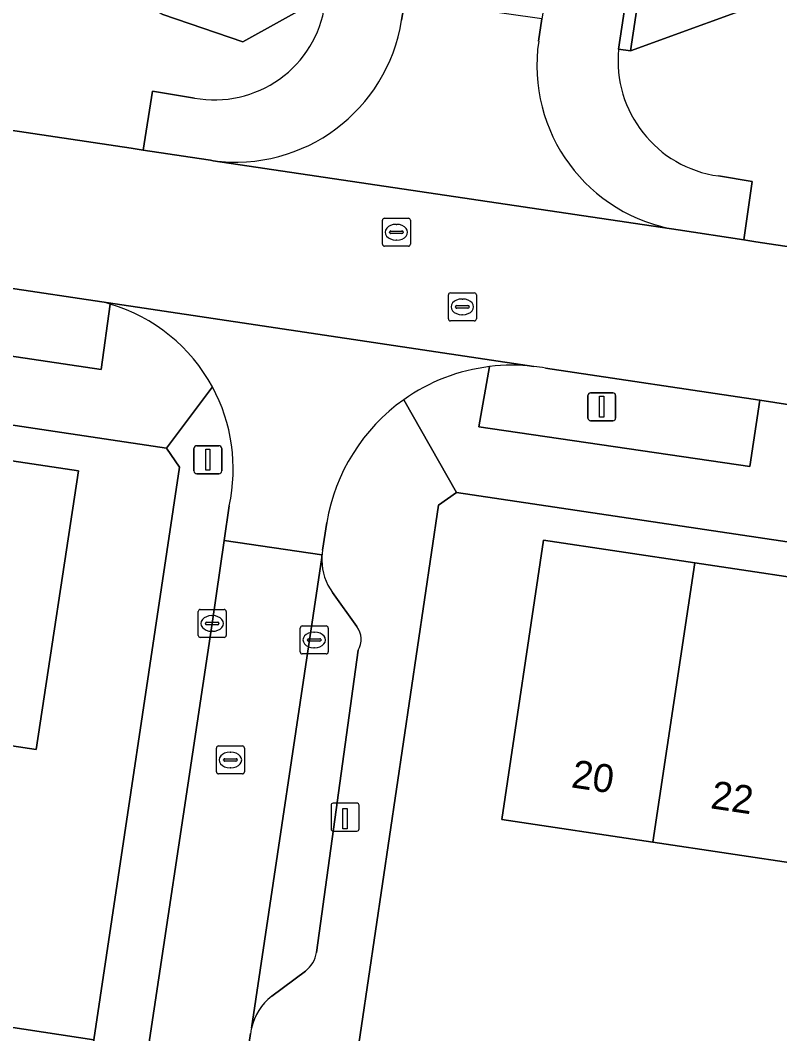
# Model space of a CAD drawing. Extents: x 164148 to 165261, y 382513 to 383432.
# Drawn here: x 164310.2 to 164337.31, y 382848.02 to 382884.21 of the extents above; entities that cross this region are included whole.
import ezdxf

# ---------------------------------------------------------------- set-up
doc = ezdxf.new("R2010")
doc.units = 0
for name, color, linetype in [('IMGEO_Erf', 7, 'Continuous'), ('IMGEO_Greppel_droge_sloot', 7, 'Continuous'), ('IMGEO_Groenvoorziening', 7, 'Continuous'), ('IMGEO_Kolk', 7, 'Continuous'), ('IMGEO_Laadpaal', 7, 'Continuous'), ('IMGEO_Lichtmast', 7, 'Continuous'), ('IMGEO_Muur', 7, 'Continuous'), ('IMGEO_Pand', 7, 'Continuous'), ('IMGEO_Pand_nummerreeks', 7, 'Continuous'), ('IMGEO_Parkeervlak_open', 7, 'Continuous'), ('IMGEO_Rijbaan_lokaal_gesloten', 7, 'Continuous'), ('IMGEO_Rijbaan_lokaal_open', 7, 'Continuous'), ('IMGEO_Rioolput', 7, 'Continuous'), ('IMGEO_Voetpad_open', 7, 'Continuous')]:
    doc.layers.add(name, color=color, linetype=linetype)

msp = doc.modelspace()

# ---------------------------------------------------------------- linework, layer by layer
at = {"layer": 'IMGEO_Erf'}
for points in [[(164315.881, 382868.253), (164315.414, 382868.927), (164260.822, 382877.103), (164260.194, 382876.574), (164257.168, 382856.277), (164287.898, 382851.603), (164312.82, 382847.812)], [(164283.787, 382862.225), (164278.388, 382863.036), (164272.988, 382863.848), (164267.588, 382864.659), (164262.186, 382865.471), (164263.672, 382875.389), (164269.072, 382874.581), (164274.472, 382873.774), (164279.873, 382872.966), (164285.273, 382872.158), (164290.673, 382871.351), (164296.073, 382870.543), (164301.474, 382869.735), (164306.874, 382868.928), (164312.274, 382868.12), (164310.768, 382858.17), (164305.386, 382858.979), (164299.986, 382859.79), (164294.587, 382860.602), (164289.187, 382861.413)], [(164380.889, 382859.124), (164325.776, 382867.343), (164325.126, 382866.898), (164322.133, 382846.618), (164350.25, 382842.417), (164378.331, 382838.195), (164381.369, 382858.602)], [(164343.574, 382853.245), (164338.178, 382854.056), (164332.781, 382854.866), (164327.391, 382855.676), (164328.879, 382865.644), (164334.276, 382864.834), (164339.673, 382864.024), (164345.07, 382863.215), (164350.467, 382862.405), (164355.865, 382861.595), (164361.262, 382860.785), (164366.659, 382859.976), (164372.056, 382859.166), (164377.453, 382858.356), (164375.966, 382848.379), (164370.559, 382849.191), (164365.162, 382850.002), (164359.765, 382850.813), (164354.368, 382851.623), (164348.971, 382852.434)]]:
    msp.add_lwpolyline(points, close=True, dxfattribs=at)
at = {"layer": 'IMGEO_Greppel_droge_sloot'}
for points in [[(164322.576, 382897.741), (164319.951, 382899.035), (164273.404, 382905.823), (164272.384, 382905.231), (164271.474, 382899.069), (164270.473, 382892.294), (164272.677, 382892.051), (164279.942, 382890.457), (164282.11, 382888.183), (164287.223, 382887.472), (164291.315, 382890.454), (164298.989, 382889.623), (164312.776, 382885.789), (164315.288, 382884.411), (164318.145, 382883.434), (164320.656, 382884.826), (164321.322, 382889.307), (164321.662, 382891.592), (164321.984, 382893.755)], [(164382.088, 382888.915), (164376.77, 382890.66), (164335.456, 382896.737), (164333.916, 382896.025), (164333.345, 382892.225), (164332.994, 382889.886), (164332.715, 382888.027), (164331.978, 382883.118), (164337.42, 382885.111), (164342.387, 382883.177), (164346.526, 382880.937), (164353.204, 382878.84), (164360.537, 382880.438), (164366.224, 382880.38), (164369.317, 382880.03), (164371.665, 382878.387), (164373.755, 382876.443), (164376.26, 382874.804), (164380.157, 382875.992), (164380.851, 382880.641), (164381.166, 382882.748), (164381.513, 382885.072)]]:
    msp.add_lwpolyline(points, close=True, dxfattribs=at)
at = {"layer": 'IMGEO_Groenvoorziening'}
for points in [[(164321.073, 382884.763), (164320.656, 382884.826), (164318.145, 382883.434), (164315.288, 382884.411), (164312.776, 382885.789), (164298.989, 382889.623), (164291.315, 382890.454), (164287.223, 382887.472), (164282.11, 382888.183), (164279.942, 382890.457), (164272.677, 382892.051), (164270.473, 382892.294)], [(164272.647, 382887.983), (164275.153, 382887.621), (164274.826, 382885.521), (164314.161, 382879.638), (164314.585, 382879.574), (164314.916, 382881.673), (164316.422, 382881.433)], [(164380.573, 382875.921), (164380.157, 382875.992), (164376.26, 382874.804), (164373.755, 382876.443), (164371.665, 382878.387), (164369.317, 382880.03), (164366.224, 382880.38), (164360.537, 382880.438), (164353.204, 382878.84), (164346.526, 382880.937), (164342.387, 382883.177), (164337.42, 382885.111), (164331.978, 382883.118)], [(164331.978, 382883.118), (164331.556, 382883.173)], [(164272.98, 382880.152), (164272.599, 382877.773), (164313.081, 382871.736), (164313.413, 382874.077)], [(164313.111, 382874.159), (164272.98, 382880.152)], [(164335.122, 382878.649), (164336.322, 382878.455), (164336.032, 382876.364), (164336.455, 382876.299), (164373.766, 382870.716), (164374.595, 382870.591), (164374.933, 382872.698), (164375.94, 382872.553)], [(164326.95, 382871.844), (164326.572, 382869.697), (164336.239, 382868.274), (164336.595, 382870.642)], [(164336.595, 382870.642), (164328.943, 382871.788)]]:
    msp.add_lwpolyline(points, dxfattribs=at)
for centre, radius, start, end in [((164317.14, 382885.343), 3.975, 259.5869, 351.6165), ((164335.691, 382882.765), 4.155, 174.3673, 262.1259), ((164311.799, 382868.73), 5.585, 73.2037, 76.4145), ((164327.761, 382865.094), 6.799, 83.5084, 96.8543), ((164327.836, 382865.724), 6.164, 79.6575, 83.5389)]:
    msp.add_arc(centre, radius, start, end, dxfattribs=at)
at = {"layer": 'IMGEO_Kolk'}
for p, q in [((164316.623, 382863.172), (164317.475, 382863.172)), ((164316.548, 382862.246), (164316.548, 382863.098)), ((164317.036, 382862.952), (164317.061, 382862.952)), ((164317.549, 382863.098), (164317.549, 382862.246)), ((164316.807, 382862.666), (164316.807, 382862.678)), ((164317.245, 382862.629), (164316.847, 382862.629)), ((164316.85, 382862.715), (164317.248, 382862.715)), ((164317.291, 382862.678), (164317.291, 382862.666)), ((164320.191, 382861.658), (164320.191, 382862.51)), ((164320.266, 382862.584), (164321.118, 382862.584)), ((164321.192, 382862.51), (164321.192, 382861.658)), ((164317.475, 382862.172), (164316.623, 382862.172)), ((164317.059, 382862.392), (164317.034, 382862.392)), ((164320.45, 382862.078), (164320.45, 382862.09)), ((164320.493, 382862.127), (164320.891, 382862.127)), ((164320.679, 382862.364), (164320.704, 382862.364)), ((164320.934, 382862.09), (164320.934, 382862.078)), ((164320.888, 382862.041), (164320.49, 382862.041)), ((164320.702, 382861.804), (164320.677, 382861.804)), ((164321.118, 382861.584), (164320.266, 382861.584))]:
    msp.add_line(p, q, dxfattribs=at)
for points in [[(164316.623, 382863.172), (164317.475, 382863.172)], [(164316.548, 382862.246), (164316.548, 382863.098)], [(164317.549, 382863.098), (164317.549, 382862.246)], [(164320.191, 382861.658), (164320.191, 382862.51)], [(164320.266, 382862.584), (164321.118, 382862.584)], [(164321.192, 382862.51), (164321.192, 382861.658)], [(164317.475, 382862.172), (164316.623, 382862.172)], [(164321.118, 382861.584), (164320.266, 382861.584)]]:
    msp.add_lwpolyline(points, dxfattribs=at)
for centre, radius, start, end in [((164316.625, 382863.096), 0.0765, 91.552, 178.448), ((164316.625, 382863.096), 0.0765, 91.552, 178.448), ((164317.473, 382863.096), 0.0765, 1.552, 88.448), ((164317.473, 382863.096), 0.0765, 1.552, 88.448), ((164316.847, 382862.675), 0.0403, 85.8775, 175.7526), ((164316.844, 382862.665), 0.0366, 178.938, 274.7102), ((164317.248, 382862.672), 0.043, 264.8664, 352.4533), ((164317.252, 382862.677), 0.0386, 1.7309, 96.639), ((164320.268, 382862.508), 0.0765, 91.552, 178.448), ((164320.268, 382862.508), 0.0765, 91.552, 178.448), ((164321.116, 382862.508), 0.0765, 1.552, 88.448), ((164321.116, 382862.508), 0.0765, 1.552, 88.448), ((164316.625, 382862.248), 0.0765, 181.552, 268.448), ((164316.625, 382862.248), 0.0765, 181.552, 268.448), ((164317.473, 382862.248), 0.0765, 271.552, 358.448), ((164317.473, 382862.248), 0.0765, 271.552, 358.448), ((164320.49, 382862.087), 0.0403, 85.8775, 175.7526), ((164320.487, 382862.077), 0.0366, 178.938, 274.7102), ((164320.891, 382862.084), 0.043, 264.8664, 352.4533), ((164320.895, 382862.089), 0.0386, 1.7309, 96.639), ((164320.268, 382861.66), 0.0765, 181.552, 268.448), ((164320.268, 382861.66), 0.0765, 181.552, 268.448), ((164321.116, 382861.66), 0.0765, 271.552, 358.448), ((164321.116, 382861.66), 0.0765, 271.552, 358.448)]:
    msp.add_arc(centre, radius, start, end, dxfattribs=at)
for centre, major_axis, ratio, start_param, end_param in [((164317.035, 382862.672), (-0.387, 0.002), 0.722429, 4.712389, 7.853982), ((164317.06, 382862.672), (-0.39, 0.002), 0.717154, 1.570796, 4.712389), ((164320.678, 382862.084), (-0.387, 0.002), 0.722429, 4.712389, 7.853982), ((164320.703, 382862.084), (-0.39, 0.002), 0.717154, 1.570796, 4.712389)]:
    msp.add_ellipse(centre, major_axis=major_axis, ratio=ratio, start_param=start_param, end_param=end_param, dxfattribs=at)
at = {"layer": 'IMGEO_Laadpaal'}
for p, q in [((164322.209, 382856.257), (164321.368, 382856.257)), ((164322.209, 382856.257), (164321.368, 382856.257)), ((164321.293, 382856.173), (164321.293, 382855.332)), ((164321.293, 382856.173), (164321.293, 382855.332)), ((164322.293, 382855.341), (164322.293, 382856.182)), ((164322.293, 382855.341), (164322.293, 382856.182)), ((164321.377, 382855.257), (164322.218, 382855.257)), ((164321.377, 382855.257), (164322.218, 382855.257))]:
    msp.add_line(p, q, dxfattribs=at)
msp.add_lwpolyline([(164321.708, 382856.07), (164321.868, 382856.07), (164321.868, 382855.337), (164321.708, 382855.337), (164321.708, 382856.07)], dxfattribs=at)
for centre, start, end in [((164321.371, 382856.179), 92.4484, 184.2845), ((164321.371, 382856.179), 92.4484, 184.2845), ((164322.215, 382856.179), 2.4484, 94.2845), ((164322.215, 382856.179), 2.4484, 94.2845), ((164321.371, 382855.335), 182.4484, 274.2845), ((164321.371, 382855.335), 182.4484, 274.2845), ((164322.215, 382855.335), 272.4484, 4.2845), ((164322.215, 382855.335), 272.4484, 4.2845)]:
    msp.add_arc(centre, 0.0779, start, end, dxfattribs=at)
at = {"layer": 'IMGEO_Lichtmast'}
for p, q in [((164330.459, 382870.008), (164330.459, 382870.808)), ((164330.459, 382870.808), (164330.459, 382870.008)), ((164330.559, 382870.908), (164331.349, 382870.908)), ((164331.349, 382870.908), (164330.559, 382870.908)), ((164331.449, 382870.808), (164331.449, 382870.008)), ((164331.449, 382870.008), (164331.449, 382870.808)), ((164331.349, 382869.908), (164330.559, 382869.908)), ((164330.559, 382869.908), (164331.349, 382869.908)), ((164316.399, 382868.119), (164316.399, 382868.919)), ((164316.399, 382868.919), (164316.399, 382868.119)), ((164316.499, 382869.019), (164317.289, 382869.019)), ((164317.289, 382869.019), (164316.499, 382869.019)), ((164317.389, 382868.919), (164317.389, 382868.119)), ((164317.389, 382868.119), (164317.389, 382868.919)), ((164317.289, 382868.019), (164316.499, 382868.019)), ((164316.499, 382868.019), (164317.289, 382868.019))]:
    msp.add_line(p, q, dxfattribs=at)
for points in [[(164330.879, 382870.783), (164331.029, 382870.783), (164331.029, 382870.033), (164330.879, 382870.033), (164330.879, 382870.783)], [(164316.819, 382868.894), (164316.969, 382868.894), (164316.969, 382868.144), (164316.819, 382868.144), (164316.819, 382868.894)]]:
    msp.add_lwpolyline(points, dxfattribs=at)
for centre, start, end in [((164330.559, 382870.808), 90, 180), ((164330.559, 382870.808), 90, 180), ((164331.349, 382870.808), 0, 90), ((164331.349, 382870.808), 360, 90), ((164330.559, 382870.008), 180, 270), ((164330.559, 382870.008), 180, 270), ((164331.349, 382870.008), 270, 0), ((164331.349, 382870.008), 270, 0), ((164316.499, 382868.919), 90, 180), ((164316.499, 382868.919), 90, 180), ((164317.289, 382868.919), 0, 90), ((164317.289, 382868.919), 360, 90), ((164316.499, 382868.119), 180, 270), ((164316.499, 382868.119), 180, 270), ((164317.289, 382868.119), 270, 0), ((164317.289, 382868.119), 270, 0)]:
    msp.add_arc(centre, 0.1, start, end, dxfattribs=at)
at = {"layer": 'IMGEO_Muur'}
msp.add_lwpolyline([(164332.994, 382889.886), (164333.345, 382892.225), (164333.916, 382896.025), (164333.508, 382896.089), (164332.58, 382889.948), (164331.556, 382883.173), (164331.978, 382883.118), (164332.715, 382888.027)], close=True, dxfattribs=at)
at = {"layer": 'IMGEO_Pand'}
for points in [[(164312.274, 382868.12), (164306.874, 382868.928), (164305.386, 382858.979), (164310.768, 382858.17)], [(164334.276, 382864.834), (164328.879, 382865.644), (164327.391, 382855.676), (164332.781, 382854.866)], [(164339.673, 382864.024), (164334.276, 382864.834), (164332.781, 382854.866), (164338.178, 382854.056)]]:
    msp.add_lwpolyline(points, close=True, dxfattribs=at)
at = {"layer": 'IMGEO_Parkeervlak_open'}
for points in [[(164320.962, 382864.925), (164320.963, 382865.023), (164318.45, 382848.222)], [(164322.212, 382862.566), (164321.346, 382863.781)], [(164320.774, 382850.927), (164322.258, 382861.717)], [(164319.173, 382849.365), (164320.376, 382850.261)]]:
    msp.add_lwpolyline(points, dxfattribs=at)
for centre, radius, start, end in [((164322.92, 382864.946), 1.958, 180.6086, 216.5016), ((164321.599, 382862.107), 0.766, 329.3696, 36.8331), ((164319.765, 382851.078), 1.02, 306.7802, 351.4949), ((164320.438, 382847.765), 2.04, 128.3235, 167.046)]:
    msp.add_arc(centre, radius, start, end, dxfattribs=at)
at = {"layer": 'IMGEO_Rijbaan_lokaal_gesloten'}
for points in [[(164336.455, 382876.299), (164336.032, 382876.364), (164333.679, 382876.723), (164317.08, 382879.196), (164316.991, 382879.209), (164316.901, 382879.223), (164314.585, 382879.574), (164314.161, 382879.638), (164274.826, 382885.521), (164272.211, 382885.919), (164255.48, 382888.431), (164249.104, 382889.368), (164234.778, 382891.507), (164227.654, 382892.577), (164215.005, 382894.5), (164212.921, 382894.837)], [(164265.1, 382881.355), (164269.281, 382880.704), (164271.199, 382880.418), (164272.98, 382880.152), (164313.111, 382874.159), (164328.53, 382871.849)], [(164393.245, 382867.809), (164376.772, 382870.263), (164376.742, 382870.267), (164376.712, 382870.272), (164374.595, 382870.591), (164373.766, 382870.716), (164336.455, 382876.299)], [(164328.943, 382871.788), (164336.595, 382870.642), (164338.364, 382870.377), (164372.529, 382865.26), (164374.308, 382864.993), (164380.126, 382864.122)]]:
    msp.add_lwpolyline(points, dxfattribs=at)
msp.add_arc((164327.836, 382865.724), 6.164, 79.6575, 83.5389, dxfattribs=at)
at = {"layer": 'IMGEO_Rijbaan_lokaal_open'}
for points in [[(164328.821, 382884.265), (164323.936, 382884.962), (164323.811, 382884.209)], [(164328.703, 382883.468), (164328.821, 382884.265)], [(164317.08, 382879.196), (164333.679, 382876.723)], [(164328.53, 382871.849), (164313.111, 382874.159)], [(164317.658, 382866.876), (164317.478, 382865.636), (164320.969, 382865.121)], [(164320.992, 382865.293), (164321.141, 382866.277)], [(164318.45, 382848.222), (164320.963, 382865.023), (164320.969, 382865.121), (164317.478, 382865.636), (164317.049, 382862.672), (164314.278, 382844.244), (164311.541, 382826.019), (164308.94, 382808.745), (164306.009, 382789.028), (164302.972, 382768.762), (164301.88, 382761.702), (164305.445, 382761.166), (164305.559, 382761.978), (164305.588, 382762.12), (164317.721, 382843.296)], [(164317.74, 382843.507), (164317.771, 382843.714), (164318.416, 382848.033)]]:
    msp.add_lwpolyline(points, dxfattribs=at)
for centre, radius, start, end in [((164317.876, 382885.153), 6.01, 262.3924, 350.9623), ((164334.578, 382882.594), 5.939, 171.5371, 261.2977), ((164311.799, 382868.73), 5.585, 73.2037, 76.4145), ((164311.657, 382868.188), 6.145, 28.4627, 73.3946), ((164327.765, 382865.176), 6.718, 96.9675, 125.2479), ((164327.761, 382865.094), 6.799, 83.5084, 96.8543), ((164311.655, 382868.191), 6.145, 347.6441, 28.4345), ((164327.763, 382865.182), 6.711, 125.2607, 170.6088), ((164323.489, 382864.872), 2.532, 170.4201, 174.3469), ((164320.638, 382847.731), 2.242, 167.3474, 172.2564)]:
    msp.add_arc(centre, radius, start, end, dxfattribs=at)
at = {"layer": 'IMGEO_Rioolput'}
for p, q in [((164323.125, 382876.216), (164323.125, 382877.068)), ((164323.2, 382877.142), (164324.052, 382877.142)), ((164323.613, 382876.922), (164323.638, 382876.922)), ((164324.126, 382877.068), (164324.126, 382876.216)), ((164323.384, 382876.636), (164323.384, 382876.648)), ((164323.822, 382876.599), (164323.424, 382876.599)), ((164323.427, 382876.685), (164323.825, 382876.685)), ((164323.868, 382876.648), (164323.868, 382876.636)), ((164323.636, 382876.362), (164323.611, 382876.362)), ((164324.052, 382876.142), (164323.2, 382876.142)), ((164325.479, 382873.551), (164325.479, 382874.403)), ((164325.554, 382874.477), (164326.406, 382874.477)), ((164326.48, 382874.403), (164326.48, 382873.551)), ((164325.781, 382874.02), (164326.179, 382874.02)), ((164325.967, 382874.257), (164325.992, 382874.257)), ((164325.738, 382873.971), (164325.738, 382873.983)), ((164326.176, 382873.934), (164325.778, 382873.934)), ((164325.99, 382873.697), (164325.965, 382873.697)), ((164326.222, 382873.983), (164326.222, 382873.971)), ((164326.406, 382873.477), (164325.554, 382873.477)), ((164317.2, 382857.374), (164317.2, 382858.226)), ((164317.275, 382858.3), (164318.127, 382858.3)), ((164317.688, 382858.08), (164317.713, 382858.08)), ((164318.201, 382858.226), (164318.201, 382857.374)), ((164317.459, 382857.794), (164317.459, 382857.806)), ((164317.897, 382857.757), (164317.499, 382857.757)), ((164317.502, 382857.843), (164317.9, 382857.843)), ((164317.943, 382857.806), (164317.943, 382857.794)), ((164317.711, 382857.52), (164317.686, 382857.52)), ((164318.127, 382857.3), (164317.275, 382857.3))]:
    msp.add_line(p, q, dxfattribs=at)
for points in [[(164323.125, 382876.216), (164323.125, 382877.068)], [(164323.2, 382877.142), (164324.052, 382877.142)], [(164324.126, 382877.068), (164324.126, 382876.216)], [(164324.052, 382876.142), (164323.2, 382876.142)], [(164325.479, 382873.551), (164325.479, 382874.403)], [(164325.554, 382874.477), (164326.406, 382874.477)], [(164326.48, 382874.403), (164326.48, 382873.551)], [(164326.406, 382873.477), (164325.554, 382873.477)], [(164317.2, 382857.374), (164317.2, 382858.226)], [(164317.275, 382858.3), (164318.127, 382858.3)], [(164318.201, 382858.226), (164318.201, 382857.374)], [(164318.127, 382857.3), (164317.275, 382857.3)]]:
    msp.add_lwpolyline(points, dxfattribs=at)
for centre, radius, start, end in [((164323.202, 382877.066), 0.0765, 91.552, 178.448), ((164323.202, 382877.066), 0.0765, 91.552, 178.448), ((164324.05, 382877.066), 0.0765, 1.552, 88.448), ((164324.05, 382877.066), 0.0765, 1.552, 88.448), ((164323.424, 382876.645), 0.0403, 85.8775, 175.7526), ((164323.421, 382876.635), 0.0366, 178.938, 274.7102), ((164323.825, 382876.642), 0.043, 264.8664, 352.4533), ((164323.829, 382876.647), 0.0386, 1.7309, 96.639), ((164323.202, 382876.218), 0.0765, 181.552, 268.448), ((164323.202, 382876.218), 0.0765, 181.552, 268.448), ((164324.05, 382876.218), 0.0765, 271.552, 358.448), ((164324.05, 382876.218), 0.0765, 271.552, 358.448), ((164325.556, 382874.401), 0.0765, 91.552, 178.448), ((164325.556, 382874.401), 0.0765, 91.552, 178.448), ((164326.404, 382874.401), 0.0765, 1.552, 88.448), ((164326.404, 382874.401), 0.0765, 1.552, 88.448), ((164325.778, 382873.98), 0.0403, 85.8775, 175.7526), ((164326.183, 382873.982), 0.0386, 1.7309, 96.639), ((164325.775, 382873.97), 0.0366, 178.938, 274.7102), ((164326.179, 382873.977), 0.043, 264.8664, 352.4533), ((164325.556, 382873.553), 0.0765, 181.552, 268.448), ((164325.556, 382873.553), 0.0765, 181.552, 268.448), ((164326.404, 382873.553), 0.0765, 271.552, 358.448), ((164326.404, 382873.553), 0.0765, 271.552, 358.448), ((164317.277, 382858.224), 0.0765, 91.552, 178.448), ((164317.277, 382858.224), 0.0765, 91.552, 178.448), ((164318.125, 382858.224), 0.0765, 1.552, 88.448), ((164318.125, 382858.224), 0.0765, 1.552, 88.448), ((164317.499, 382857.803), 0.0403, 85.8775, 175.7526), ((164317.496, 382857.793), 0.0366, 178.938, 274.7102), ((164317.9, 382857.8), 0.043, 264.8664, 352.4533), ((164317.904, 382857.805), 0.0386, 1.7309, 96.639), ((164317.277, 382857.376), 0.0765, 181.552, 268.448), ((164317.277, 382857.376), 0.0765, 181.552, 268.448), ((164318.125, 382857.376), 0.0765, 271.552, 358.448), ((164318.125, 382857.376), 0.0765, 271.552, 358.448)]:
    msp.add_arc(centre, radius, start, end, dxfattribs=at)
for centre, major_axis, ratio, start_param, end_param in [((164323.612, 382876.642), (-0.387, 0.002), 0.722429, 4.712389, 7.853982), ((164323.637, 382876.642), (-0.39, 0.002), 0.717154, 1.570796, 4.712389), ((164325.966, 382873.977), (-0.387, 0.002), 0.722429, 4.712389, 7.853982), ((164325.991, 382873.977), (-0.39, 0.002), 0.717154, 1.570796, 4.712389), ((164317.687, 382857.8), (-0.387, 0.002), 0.722429, 4.712389, 7.853982), ((164317.712, 382857.8), (-0.39, 0.002), 0.717154, 1.570796, 4.712389)]:
    msp.add_ellipse(centre, major_axis=major_axis, ratio=ratio, start_param=start_param, end_param=end_param, dxfattribs=at)
at = {"layer": 'IMGEO_Voetpad_open'}
for points in [[(164331.556, 382883.173), (164332.58, 382889.948), (164333.508, 382896.089), (164333.774, 382897.977), (164334.647, 382897.854), (164343.748, 382959.071), (164346.307, 382976.27), (164346.897, 382980.236), (164351.168, 383008.935), (164353.396, 383008.625), (164396.201, 383002.256), (164398.318, 383001.938), (164394.057, 382973.175), (164393.467, 382969.194), (164387.902, 382931.724), (164387.061, 382926.045), (164386.768, 382924.065), (164386.181, 382920.095), (164381.848, 382890.825), (164381.663, 382889.579), (164382.566, 382889.449), (164382.495, 382888.849), (164381.579, 382882.687), (164380.573, 382875.921)], [(164323.811, 382884.209), (164323.936, 382884.962), (164323.96, 382885.11), (164326.092, 382899.375), (164326.224, 382900.312), (164326.241, 382900.444)], [(164331.069, 382899.514), (164330.91, 382898.459), (164328.839, 382884.386), (164328.821, 382884.265), (164328.703, 382883.468)], [(164316.422, 382881.433), (164314.916, 382881.673), (164314.585, 382879.574), (164316.901, 382879.223), (164316.991, 382879.209), (164317.08, 382879.196)], [(164333.679, 382876.723), (164336.032, 382876.364), (164336.322, 382878.455), (164335.122, 382878.649)], [(164258.706, 382878.099), (164260.822, 382877.103), (164315.414, 382868.927), (164317.059, 382871.117)], [(164313.413, 382874.077), (164313.081, 382871.736), (164272.599, 382877.773)], [(164338.021, 382867.986), (164338.364, 382870.377), (164336.595, 382870.642), (164336.239, 382868.274), (164326.572, 382869.697), (164326.95, 382871.844)], [(164317.059, 382871.117), (164315.414, 382868.927), (164315.881, 382868.253), (164312.82, 382847.812), (164312.617, 382846.453), (164306.097, 382802.914), (164305.84, 382801.2), (164299.332, 382757.735), (164299.346, 382756.115)], [(164322.133, 382846.618), (164325.126, 382866.898), (164325.776, 382867.343), (164323.888, 382870.662)], [(164323.888, 382870.662), (164325.776, 382867.343), (164380.889, 382859.124), (164385.178, 382859.221)], [(164308.94, 382808.745), (164311.541, 382826.019), (164314.278, 382844.244), (164317.049, 382862.672), (164317.478, 382865.636), (164317.658, 382866.876)], [(164321.141, 382866.277), (164320.992, 382865.293)], [(164320.969, 382865.121), (164320.963, 382865.023), (164320.962, 382864.925)], [(164321.346, 382863.781), (164322.212, 382862.566)], [(164322.258, 382861.717), (164320.774, 382850.927)], [(164320.376, 382850.261), (164319.173, 382849.365)], [(164318.416, 382848.033), (164317.771, 382843.714), (164317.74, 382843.507)]]:
    msp.add_lwpolyline(points, dxfattribs=at)
msp.add_lwpolyline([(164287.898, 382851.603), (164257.168, 382856.277), (164256.94, 382854.753), (164277.152, 382851.711), (164281.938, 382850.991), (164287.676, 382850.126), (164292.449, 382849.423), (164312.617, 382846.453), (164312.82, 382847.812)], close=True, dxfattribs=at)
for centre, radius, start, end in [((164317.14, 382885.343), 3.975, 259.5869, 351.6165), ((164317.876, 382885.153), 6.01, 262.3924, 350.9623), ((164334.578, 382882.594), 5.939, 171.5371, 261.2977), ((164335.691, 382882.765), 4.155, 174.3673, 262.1259), ((164311.657, 382868.188), 6.145, 28.4627, 73.3946), ((164327.765, 382865.176), 6.718, 96.9675, 125.2479), ((164311.655, 382868.191), 6.145, 347.6441, 28.4345), ((164327.763, 382865.182), 6.711, 125.2607, 170.6088), ((164323.489, 382864.872), 2.532, 170.4201, 174.3469), ((164322.92, 382864.946), 1.958, 180.6086, 216.5016), ((164321.599, 382862.107), 0.766, 329.3696, 36.8331), ((164319.765, 382851.078), 1.02, 306.7802, 351.4949), ((164320.438, 382847.765), 2.04, 128.3235, 167.046), ((164320.638, 382847.731), 2.242, 167.3474, 172.2564)]:
    msp.add_arc(centre, radius, start, end, dxfattribs=at)

# ---------------------------------------------------------------- texts
at = {"layer": 'IMGEO_Pand_nummerreeks'}
for s, p in [('20', (164329.836, 382856.825)), ('22', (164334.807, 382856.078))]:
    msp.add_text(s, height=1, rotation=351.4572, dxfattribs=at).set_placement(p)

doc.saveas('drawing.dxf')
